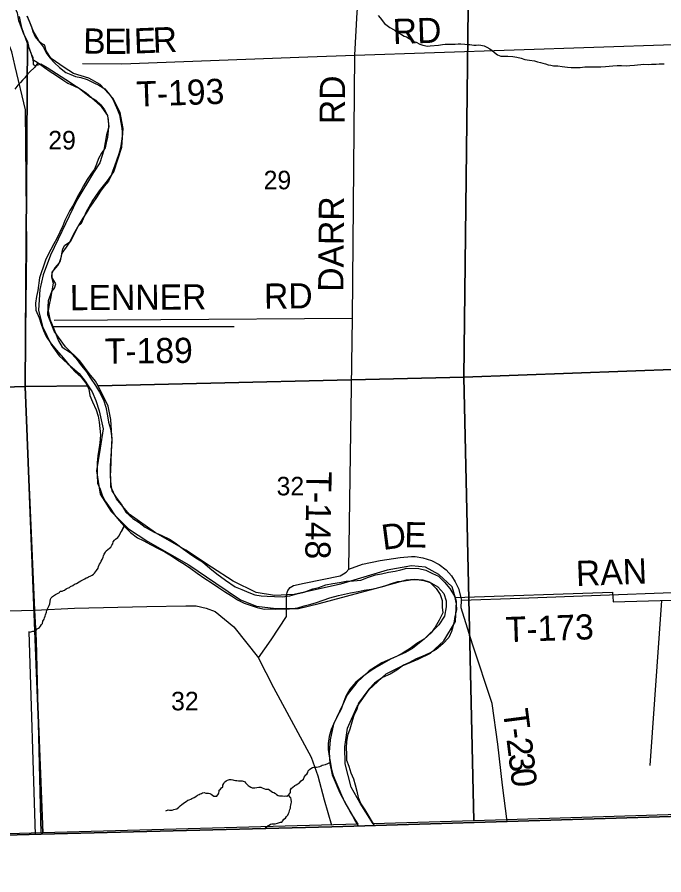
# Model space of a CAD drawing. Extents: x 1588073 to 2013523, y 1090242 to 1357120.
# Drawn here: x 1784561 to 1792263, y 1186130 to 1196349 of the extents above; entities that cross this region are included whole.
import ezdxf

# ---------------------------------------------------------------- set-up
doc = ezdxf.new("R2010")
doc.units = 0
for name, color, linetype in [('GM_X_Adjacent_County', 7, 'Continuous'), ('GM_X_County', 7, 'Continuous'), ('GM_X_Major_River', 7, 'Continuous'), ('GM_X_Minor_River', 7, 'Continuous'), ('GM_X_Section', 7, 'Continuous'), ('GM_X_Section_Text', 7, 'Continuous'), ('GM_X_State_Route', 7, 'Continuous'), ('GM_X_Township', 7, 'Continuous'), ('GM_X_Township_Road', 7, 'Continuous'), ('GM_X_Township_Road_Text', 7, 'Continuous')]:
    doc.layers.add(name, color=color, linetype=linetype)

msp = doc.modelspace()

# ---------------------------------------------------------------- linework, layer by layer
at = {"layer": 'GM_X_Adjacent_County'}
msp.add_lwpolyline([(1774968, 1186130), (1777293, 1186285), (1779305, 1186460), (1784845, 1186614), (1788308, 1186703), (1790395, 1186767), (1792343, 1186826), (1794753, 1186884), (1796246, 1186911), (1798820, 1186925), (1800076, 1186928), (1800215, 1186926), (1805457, 1186950), (1805640, 1186950), (1808199, 1186945), (1810942, 1186950)], dxfattribs=at)
at = {"layer": 'GM_X_County'}
msp.add_lwpolyline([(1810942, 1186950), (1808199, 1186945), (1805640, 1186950), (1805457, 1186950), (1800215, 1186926), (1800076, 1186928), (1798820, 1186925), (1796246, 1186911), (1794753, 1186884), (1792343, 1186826), (1790395, 1186767), (1788308, 1186703), (1784845, 1186614), (1779305, 1186460), (1777293, 1186285), (1774968, 1186130)], dxfattribs=at)
at = {"layer": 'GM_X_Major_River'}
msp.add_line((1788624, 1186715), (1788814, 1186720), dxfattribs=at)
for points in [[(1784584, 1196357), (1784595, 1196297), (1784614, 1196225), (1784638, 1196158), (1784659, 1196094), (1784681, 1196038), (1784706, 1195967), (1784728, 1195911), (1784749, 1195846), (1784809, 1195804), (1784886, 1195749), (1784954, 1195700), (1785018, 1195661), (1785103, 1195604), (1785163, 1195564), (1785237, 1195529), (1785303, 1195498), (1785380, 1195441), (1785436, 1195397), (1785496, 1195360), (1785556, 1195305), (1785601, 1195245), (1785631, 1195184), (1785644, 1195128), (1785647, 1195066), (1785643, 1194994), (1785636, 1194916), (1785621, 1194852), (1785607, 1194794), (1785566, 1194728)], [(1784674, 1196366), (1784707, 1196294), (1784731, 1196234), (1784748, 1196177), (1784774, 1196113), (1784831, 1196046), (1784875, 1195990), (1784908, 1195925), (1784950, 1195865), (1785007, 1195804), (1785063, 1195751), (1785142, 1195688), (1785198, 1195666), (1785256, 1195643), (1785318, 1195632), (1785396, 1195606), (1785474, 1195567), (1785532, 1195540), (1785606, 1195495), (1785661, 1195429), (1785699, 1195370), (1785726, 1195310), (1785755, 1195245), (1785781, 1195185), (1785792, 1195113), (1785804, 1195050), (1785811, 1194988), (1785812, 1194930), (1785804, 1194872), (1785791, 1194794), (1785772, 1194720), (1785745, 1194640)], [(1785566, 1194728), (1785531, 1194664), (1785506, 1194596), (1785482, 1194538), (1785439, 1194477), (1785396, 1194413), (1785350, 1194339), (1785317, 1194279), (1785280, 1194213), (1785252, 1194158), (1785225, 1194102), (1785186, 1194044), (1785156, 1193982), (1785129, 1193926), (1785104, 1193864), (1785067, 1193789), (1785035, 1193711), (1784998, 1193649), (1784961, 1193579), (1784924, 1193513), (1784898, 1193453), (1784869, 1193372), (1784846, 1193304), (1784827, 1193244)], [(1785745, 1194640), (1785723, 1194584), (1785702, 1194522), (1785680, 1194464), (1785647, 1194394), (1785596, 1194337), (1785555, 1194275), (1785505, 1194201), (1785460, 1194136), (1785423, 1194080), (1785382, 1194014), (1785342, 1193956), (1785295, 1193875), (1785246, 1193791), (1785213, 1193725), (1785185, 1193667), (1785146, 1193607), (1785093, 1193536), (1785080, 1193480), (1785060, 1193420), (1785011, 1193364), (1784974, 1193298), (1784974, 1193240), (1784991, 1193180)], [(1784827, 1193244), (1784806, 1193094), (1784789, 1193022), (1784778, 1192943), (1784784, 1192857), (1784821, 1192767), (1784846, 1192692), (1784873, 1192614), (1784907, 1192543), (1784964, 1192458), (1785031, 1192380), (1785107, 1192289), (1785178, 1192202), (1785247, 1192129), (1785321, 1192058), (1785378, 1191987), (1785416, 1191915), (1785425, 1191843), (1785456, 1191764), (1785502, 1191671), (1785525, 1191597), (1785538, 1191525), (1785547, 1191448), (1785555, 1191372), (1785546, 1191276), (1785535, 1191198), (1785520, 1191124), (1785515, 1191044), (1785515, 1190974), (1785512, 1190891), (1785519, 1190797), (1785548, 1190725), (1785572, 1190654), (1785607, 1190584), (1785670, 1190497), (1785718, 1190420), (1785775, 1190350), (1785839, 1190279), (1785910, 1190210), (1785992, 1190145), (1786063, 1190112), (1786157, 1190063), (1786239, 1190020), (1786319, 1189979), (1786400, 1189932), (1786474, 1189878), (1786554, 1189831), (1786631, 1189780), (1786703, 1189723), (1786797, 1189662), (1786872, 1189613), (1786960, 1189552), (1787032, 1189505), (1787115, 1189454), (1787185, 1189408), (1787265, 1189369), (1787349, 1189338), (1787419, 1189315), (1787503, 1189296), (1787573, 1189298), (1787643, 1189297), (1787717, 1189298), (1787805, 1189299), (1787902, 1189310), (1787978, 1189334), (1788057, 1189357), (1788127, 1189374), (1788207, 1189404), (1788286, 1189429), (1788388, 1189458), (1788459, 1189475), (1788531, 1189491), (1788621, 1189508), (1788694, 1189523), (1788780, 1189534), (1788852, 1189548), (1788931, 1189569), (1789007, 1189596), (1789096, 1189625), (1789170, 1189635), (1789246, 1189646), (1789322, 1189649), (1789403, 1189638), (1789478, 1189612), (1789550, 1189543), (1789597, 1189470), (1789621, 1189400), (1789624, 1189321), (1789631, 1189251), (1789588, 1189165), (1789539, 1189082), (1789493, 1189012), (1789408, 1188937), (1789321, 1188887), (1789240, 1188828), (1789159, 1188777), (1789087, 1188737), (1789006, 1188700), (1788930, 1188657), (1788839, 1188603), (1788766, 1188556)], [(1784991, 1193180), (1784959, 1192996), (1784941, 1192920), (1784930, 1192850), (1784951, 1192751), (1784988, 1192655), (1785051, 1192494), (1785098, 1192417), (1785196, 1192354), (1785265, 1192281), (1785328, 1192196), (1785386, 1192122), (1785433, 1192047), (1785492, 1191962), (1785540, 1191881), (1785589, 1191789), (1785616, 1191704), (1785635, 1191600), (1785650, 1191524), (1785674, 1191443), (1785689, 1191331), (1785686, 1191257), (1785681, 1191186), (1785676, 1191042), (1785673, 1190958), (1785670, 1190876), (1785675, 1190780), (1785688, 1190707), (1785738, 1190625), (1785799, 1190546), (1785856, 1190451), (1785938, 1190376), (1786013, 1190329), (1786087, 1190274), (1786191, 1190211), (1786277, 1190176), (1786374, 1190131), (1786444, 1190086), (1786542, 1190011), (1786615, 1189958), (1786687, 1189906), (1786767, 1189859), (1786854, 1189786), (1786940, 1189715), (1787043, 1189642), (1787157, 1189562), (1787238, 1189529), (1787318, 1189496), (1787390, 1189468), (1787466, 1189453), (1787538, 1189452), (1787624, 1189445), (1787717, 1189444), (1787807, 1189456), (1787893, 1189477), (1787980, 1189500), (1788082, 1189537), (1788155, 1189552), (1788239, 1189584), (1788322, 1189603), (1788398, 1189614), (1788480, 1189629), (1788565, 1189633), (1788655, 1189642), (1788747, 1189677), (1788830, 1189704), (1788900, 1189717), (1788982, 1189735), (1789061, 1189750), (1789131, 1189765), (1789201, 1189783), (1789346, 1189781), (1789430, 1189760), (1789508, 1189720), (1789577, 1189689), (1789649, 1189616), (1789712, 1189541), (1789768, 1189450), (1789789, 1189358), (1789792, 1189288), (1789773, 1189210), (1789760, 1189128), (1789733, 1189028), (1789702, 1188958), (1789630, 1188882), (1789551, 1188817), (1789470, 1188770), (1789386, 1188730), (1789313, 1188703), (1789232, 1188662), (1789162, 1188628), (1789083, 1188567), (1789005, 1188522), (1788910, 1188480), (1788817, 1188415), (1788750, 1188342), (1788683, 1188250), (1788628, 1188175), (1788608, 1188105), (1788571, 1188029), (1788548, 1187949)], [(1788766, 1188556), (1788690, 1188503), (1788595, 1188425), (1788524, 1188344), (1788475, 1188260), (1788448, 1188184), (1788419, 1188104), (1788372, 1188015), (1788333, 1187935), (1788302, 1187863), (1788278, 1187777), (1788263, 1187697), (1788266, 1187623), (1788275, 1187543), (1788292, 1187456), (1788306, 1187386), (1788325, 1187314), (1788356, 1187239), (1788390, 1187155), (1788423, 1187080), (1788462, 1186991), (1788551, 1186840), (1788592, 1186766), (1788624, 1186715)], [(1788548, 1187949), (1788521, 1187865), (1788496, 1187791), (1788483, 1187713), (1788481, 1187643), (1788482, 1187569), (1788485, 1187496), (1788509, 1187426), (1788536, 1187344), (1788567, 1187273), (1788587, 1187203), (1788606, 1187128), (1788623, 1187052), (1788652, 1186976), (1788700, 1186905), (1788814, 1186720)]]:
    msp.add_lwpolyline(points, dxfattribs=at)
at = {"layer": 'GM_X_Minor_River'}
for p, q in [((1787146, 1192658), (1784987, 1192659)), ((1789772, 1189433), (1791653, 1189498)), ((1791653, 1189498), (1791653, 1189498)), ((1791653, 1189498), (1791659, 1189386)), ((1791659, 1189384), (1793497, 1189432)), ((1791659, 1189386), (1791659, 1189384)), ((1792236, 1189397), (1792095, 1187432)), ((1784780, 1186608), (1784703, 1189029))]:
    msp.add_line(p, q, dxfattribs=at)
for points in [[(1788862, 1196369), (1788884, 1196339), (1788935, 1196274), (1788969, 1196250), (1788999, 1196224), (1789051, 1196199), (1789076, 1196173), (1789104, 1196162), (1789138, 1196144), (1789172, 1196124), (1789198, 1196113), (1789230, 1196095), (1789286, 1196058), (1789312, 1196050), (1789358, 1196026), (1789392, 1196017), (1789448, 1196005), (1789478, 1196006), (1789578, 1196015), (1789626, 1196023), (1789658, 1196027), (1789726, 1196026), (1789777, 1196028), (1789815, 1196031), (1789845, 1196033), (1789893, 1196028), (1789925, 1196024), (1789951, 1196022), (1790001, 1196017), (1790027, 1196017), (1790053, 1196019)], [(1790053, 1196019), (1790085, 1196014), (1790121, 1196006), (1790153, 1195992), (1790191, 1195973), (1790219, 1195951), (1790247, 1195927), (1790280, 1195902), (1790322, 1195884), (1790365, 1195885), (1790405, 1195885), (1790465, 1195882), (1790513, 1195872), (1790565, 1195861), (1790607, 1195845), (1790663, 1195836), (1790721, 1195828), (1790757, 1195815), (1790795, 1195807), (1790821, 1195799), (1790853, 1195792), (1790885, 1195780), (1790917, 1195776), (1790947, 1195771), (1791001, 1195769), (1791051, 1195762), (1791085, 1195758), (1791117, 1195754), (1791161, 1195749), (1791229, 1195749), (1791267, 1195750), (1791323, 1195756), (1791362, 1195757), (1791404, 1195759), (1791512, 1195758), (1791570, 1195763), (1791610, 1195767), (1791656, 1195768), (1791707, 1195774), (1791757, 1195774), (1791813, 1195771), (1791859, 1195775), (1791913, 1195776), (1791951, 1195782), (1791987, 1195785), (1792021, 1195787), (1792076, 1195786), (1792116, 1195790), (1792170, 1195790), (1792208, 1195791), (1792268, 1195791)], [(1784807, 1195805), (1784768, 1195750), (1784711, 1195699), (1784671, 1195653), (1784651, 1195625), (1784626, 1195599), (1784602, 1195571), (1784568, 1195538), (1784531, 1195492)], [(1784709, 1189021), (1784725, 1189025), (1784749, 1189033), (1784767, 1189034), (1784787, 1189044), (1784799, 1189060), (1784814, 1189068), (1784828, 1189079), (1784838, 1189093), (1784852, 1189111), (1784861, 1189125), (1784867, 1189151), (1784883, 1189175), (1784888, 1189191), (1784894, 1189211), (1784900, 1189227), (1784911, 1189261), (1784915, 1189285), (1784921, 1189301), (1784932, 1189323), (1784942, 1189338), (1784950, 1189358), (1784959, 1189414), (1784964, 1189432), (1784982, 1189446), (1785018, 1189470), (1785035, 1189479), (1785063, 1189495), (1785071, 1189509), (1785095, 1189511), (1785111, 1189516), (1785125, 1189522), (1785145, 1189536), (1785162, 1189544), (1785182, 1189555), (1785196, 1189565), (1785224, 1189579), (1785242, 1189593), (1785267, 1189602), (1785299, 1189622), (1785319, 1189633), (1785343, 1189647), (1785366, 1189657), (1785382, 1189669), (1785398, 1189674), (1785412, 1189682), (1785438, 1189692), (1785452, 1189700), (1785469, 1189711), (1785483, 1189725), (1785495, 1189739), (1785505, 1189755), (1785524, 1189785), (1785530, 1189805), (1785541, 1189831), (1785553, 1189849), (1785561, 1189866), (1785572, 1189886), (1785584, 1189914), (1785588, 1189930), (1785595, 1189950), (1785613, 1189976), (1785621, 1189990), (1785640, 1190006), (1785662, 1190023), (1785678, 1190035), (1785688, 1190057), (1785701, 1190075), (1785705, 1190097), (1785719, 1190117), (1785732, 1190131), (1785760, 1190148), (1785772, 1190164), (1785834, 1190283), (1785799, 1190218)], [(1788022, 1187351), (1788028, 1187369), (1788042, 1187385), (1788057, 1187399), (1788077, 1187408), (1788095, 1187414), (1788109, 1187412), (1788125, 1187412), (1788147, 1187419), (1788165, 1187423), (1788181, 1187429), (1788195, 1187435), (1788232, 1187446), (1788289, 1187468), (1788264, 1187458)], [(1786330, 1186891), (1786358, 1186903), (1786374, 1186901), (1786392, 1186900), (1786406, 1186902), (1786426, 1186908), (1786442, 1186912), (1786462, 1186917), (1786488, 1186937), (1786503, 1186953), (1786521, 1186969), (1786537, 1186982), (1786553, 1186994), (1786572, 1187004), (1786592, 1187020), (1786610, 1187025), (1786628, 1187031), (1786642, 1187041), (1786668, 1187053), (1786687, 1187062), (1786709, 1187078), (1786727, 1187088), (1786741, 1187094), (1786755, 1187101), (1786769, 1187107), (1786787, 1187111), (1786807, 1187105), (1786821, 1187104), (1786841, 1187102), (1786855, 1187100), (1786871, 1187090), (1786889, 1187079), (1786903, 1187069), (1786919, 1187067), (1786939, 1187067), (1786959, 1187094), (1786963, 1187108), (1786966, 1187122), (1786968, 1187140), (1786984, 1187152), (1786994, 1187168), (1787009, 1187180), (1787011, 1187198), (1787023, 1187218), (1787032, 1187234), (1787048, 1187251), (1787066, 1187259), (1787090, 1187265), (1787108, 1187267), (1787128, 1187262), (1787142, 1187258), (1787162, 1187254), (1787176, 1187254), (1787198, 1187251), (1787240, 1187251), (1787254, 1187248), (1787268, 1187242), (1787280, 1187226), (1787295, 1187212), (1787311, 1187195), (1787325, 1187187), (1787345, 1187173), (1787359, 1187167), (1787375, 1187166), (1787393, 1187168), (1787439, 1187173), (1787461, 1187175), (1787477, 1187165), (1787499, 1187160), (1787518, 1187152), (1787536, 1187150), (1787556, 1187150), (1787570, 1187141), (1787584, 1187127), (1787602, 1187115), (1787616, 1187113), (1787636, 1187100), (1787651, 1187088), (1787671, 1187076), (1787685, 1187073), (1787721, 1187071), (1787745, 1187068), (1787759, 1187070), (1787773, 1187068), (1787791, 1187078), (1787816, 1187110), (1787816, 1187126), (1787816, 1187144), (1787827, 1187161), (1787841, 1187169), (1787867, 1187195), (1787885, 1187203), (1787902, 1187214), (1787920, 1187224), (1787942, 1187250), (1787971, 1187272), (1787977, 1187292), (1787991, 1187309), (1787997, 1187323), (1788012, 1187331), (1788022, 1187351)], [(1787515, 1186682), (1787517, 1186685), (1787525, 1186699), (1787549, 1186717), (1787563, 1186724), (1787577, 1186734), (1787593, 1186736), (1787634, 1186739), (1787662, 1186747), (1787698, 1186756), (1787712, 1186758), (1787724, 1186772), (1787738, 1186792), (1787755, 1186806), (1787769, 1186827), (1787785, 1186843), (1787794, 1186863), (1787802, 1186877), (1787806, 1186891), (1787810, 1186907), (1787817, 1186925), (1787817, 1186943), (1787821, 1186961), (1787826, 1186981), (1787830, 1186995), (1787826, 1187031), (1787821, 1187047), (1787793, 1187079)]]:
    msp.add_lwpolyline(points, dxfattribs=at)
at = {"layer": 'GM_X_Section'}
for points in [[(1784245, 1197116), (1784274, 1197062), (1784288, 1197006), (1784355, 1196847), (1784507, 1196528), (1784560, 1196402), (1784567, 1196352), (1784575, 1196308), (1784593, 1196271), (1784636, 1196149), (1784683, 1196057), (1784654, 1191949), (1779278, 1191783), (1779354, 1197106)], [(1789940, 1197137), (1795226, 1197093), (1795060, 1192280), (1795057, 1192252), (1789879, 1192059)], [(1785406, 1191957), (1784654, 1191949), (1784683, 1196057), (1784701, 1195984), (1784726, 1195914), (1784748, 1195870), (1784751, 1195784), (1784775, 1195772), (1784809, 1195779), (1784841, 1195793), (1784917, 1195751), (1785140, 1195607), (1785381, 1195449), (1785548, 1195300), (1785635, 1195179), (1785654, 1195043), (1785625, 1194947), (1785594, 1194765), (1785547, 1194615), (1785470, 1194498), (1785273, 1194169), (1784956, 1193515), (1784870, 1193280), (1784831, 1193104), (1784815, 1192856), (1784861, 1192665), (1784966, 1192449), (1785059, 1192312), (1785166, 1192217), (1785301, 1192104), (1785371, 1192011)], [(1789879, 1192059), (1795057, 1192252), (1794757, 1186919), (1790001, 1186773)], [(1785526, 1191958), (1789879, 1192059), (1790001, 1186773), (1788799, 1186739), (1788644, 1186984), (1788539, 1187173), (1788466, 1187453), (1788465, 1187654), (1788497, 1187877), (1788611, 1188135), (1788754, 1188340), (1788954, 1188524), (1789147, 1188621), (1789335, 1188699), (1789484, 1188770), (1789641, 1188917), (1789781, 1189148), (1789793, 1189388), (1789740, 1189563), (1789583, 1189708), (1789424, 1189797), (1789256, 1189813), (1788969, 1189759), (1788410, 1189595), (1787859, 1189469), (1787624, 1189459), (1787407, 1189493), (1787133, 1189631), (1786875, 1189797), (1786568, 1189999), (1786209, 1190206), (1785893, 1190426), (1785742, 1190610), (1785675, 1190752), (1785671, 1191002), (1785691, 1191296), (1785677, 1191557), (1785645, 1191713)], [(1779278, 1191783), (1784654, 1191949), (1784865, 1186629), (1779314, 1186473), (1779289, 1191709)], [(1784654, 1191949), (1785406, 1191957), (1785452, 1191883), (1785497, 1191780), (1785536, 1191658), (1785586, 1191445), (1785549, 1191215), (1785505, 1190944), (1785549, 1190667), (1785679, 1190458), (1785886, 1190252), (1786117, 1190103), (1786607, 1189823), (1786925, 1189604), (1787220, 1189408), (1787413, 1189330), (1787647, 1189303), (1787913, 1189303), (1788156, 1189365), (1788485, 1189450), (1788868, 1189555), (1789197, 1189647), (1789291, 1189654), (1789393, 1189647), (1789467, 1189623), (1789572, 1189560), (1789644, 1189481), (1789669, 1189393), (1789670, 1189325), (1789650, 1189213), (1789583, 1189110), (1789407, 1188939), (1789268, 1188826), (1789184, 1188779), (1788905, 1188655), (1788752, 1188562), (1788605, 1188421), (1788490, 1188276), (1788435, 1188152), (1788327, 1187927), (1788290, 1187737), (1788276, 1187593), (1788283, 1187455), (1788312, 1187323), (1788403, 1187106), (1788535, 1186867), (1788618, 1186734), (1784865, 1186629)]]:
    msp.add_lwpolyline(points, close=True, dxfattribs=at)
msp.add_lwpolyline([(1789940, 1197137), (1789879, 1192059), (1785526, 1191958), (1785493, 1192012), (1785419, 1192103), (1785306, 1192254), (1785138, 1192421), (1785001, 1192606), (1784926, 1192803), (1784934, 1192975), (1784975, 1193081), (1785007, 1193119), (1785021, 1193173), (1784972, 1193251), (1784976, 1193311), (1785043, 1193390), (1785075, 1193444), (1785105, 1193590), (1785129, 1193632), (1785197, 1193675), (1785234, 1193751), (1785289, 1193857), (1785325, 1193895), (1785386, 1194034), (1785453, 1194152), (1785542, 1194281), (1785635, 1194400), (1785712, 1194508), (1785808, 1194801), (1785824, 1195023), (1785787, 1195214), (1785700, 1195382), (1785548, 1195546), (1785414, 1195623), (1785232, 1195678), (1785119, 1195751), (1784966, 1195856), (1784906, 1195947), (1784889, 1196017), (1784859, 1196033), (1784823, 1196061), (1784752, 1196188), (1784746, 1196196), (1784685, 1196355)], dxfattribs=at)
at = {"layer": 'GM_X_State_Route'}
msp.add_lwpolyline([(1784846, 1186627), (1784789, 1188921), (1784773, 1189285), (1784656, 1191939), (1784676, 1193594), (1784660, 1195244), (1784537, 1195761), (1784496, 1195937), (1784027, 1197121), (1783871, 1197794), (1783836, 1198555), (1783911, 1199063)], dxfattribs=at)
at = {"layer": 'GM_X_Township'}
msp.add_lwpolyline([(1810942, 1186950), (1808199, 1186945), (1805640, 1186950), (1805457, 1186950), (1800215, 1186926), (1800076, 1186928), (1798820, 1186925), (1796246, 1186911), (1794753, 1186884), (1792343, 1186826), (1790395, 1186767), (1788308, 1186703), (1784845, 1186614), (1779305, 1186460), (1779302, 1188059), (1779276, 1189093), (1779294, 1192910), (1779323, 1195998), (1779346, 1197040), (1779404, 1199699), (1779489, 1202438), (1779542, 1205006), (1779632, 1207410), (1779873, 1213024)], dxfattribs=at)
at = {"layer": 'GM_X_Township_Road'}
for points in [[(1788509, 1189773), (1788556, 1192761), (1788582, 1195896), (1788609, 1196410), (1788662, 1196925), (1788656, 1197230), (1788651, 1197272), (1788651, 1197272)], [(1788582, 1195896), (1795223, 1196118)], [(1785339, 1195798), (1785806, 1195792), (1788023, 1195877), (1788582, 1195896)], [(1786271, 1192746), (1788556, 1192761)], [(1785001, 1192737), (1786271, 1192746), (1786271, 1192746)], [(1788509, 1189773), (1788673, 1189833), (1788884, 1189877), (1789121, 1189912), (1789259, 1189924), (1789301, 1189922), (1789393, 1189909), (1789497, 1189875), (1789588, 1189827), (1789669, 1189763), (1789733, 1189692), (1789779, 1189622), (1789818, 1189540), (1789852, 1189404), (1790546, 1189426), (1793324, 1189530), (1794180, 1189552), (1794888, 1189566)], [(1787437, 1188714), (1787586, 1188931), (1787768, 1189208), (1787770, 1189369), (1787767, 1189449), (1787772, 1189477), (1787776, 1189493), (1787784, 1189519), (1787813, 1189553), (1787853, 1189576), (1787980, 1189607), (1788406, 1189694), (1788449, 1189716), (1788479, 1189737), (1788509, 1189773)], [(1790343, 1187197), (1790343, 1187197), (1790284, 1187686), (1790220, 1188172), (1789985, 1188877), (1789848, 1189312), (1789852, 1189404)], [(1779302, 1188059), (1779782, 1188369), (1780647, 1189053), (1780773, 1189156), (1780839, 1189183), (1784773, 1189285)], [(1784773, 1189285), (1785245, 1189306), (1786106, 1189326), (1786571, 1189334), (1786691, 1189335), (1786813, 1189309), (1786919, 1189266), (1787141, 1189085), (1787437, 1188714)], [(1788307, 1186718), (1788221, 1187019), (1788146, 1187306), (1788066, 1187530), (1787618, 1188359), (1787437, 1188714)], [(1790395, 1186767), (1790343, 1187197)]]:
    msp.add_lwpolyline(points, dxfattribs=at)

# ---------------------------------------------------------------- texts
at = {"layer": 'GM_X_Section_Text'}
for s, p in [('29', (1784931, 1194773)), ('29', (1787496, 1194298)), ('32', (1787650, 1190651)), ('32', (1786394, 1188090))]:
    msp.add_text(s, height=221, rotation=0, dxfattribs=at).set_placement(p)
at = {"layer": 'GM_X_Township_Road_Text'}
for s, rotation, p in [('RD', 1.9748, (1789039, 1196027)), ('E', 2.2429, (1785957, 1195915)), ('R', 2.4013, (1786182, 1195924)), ('B', 358.9559, (1785345, 1195917)), ('E', 359.9992, (1785597, 1195912)), ('I', 1.2385, (1785828, 1195912)), ('T-193', 1.9653, (1785985, 1195282)), ('RD', 89.5063, (1788462, 1195073)), ('DARR', 89.5054, (1788445, 1193076)), ('LENNER', 0.3474, (1785188, 1192857)), ('RD', 0.4936, (1787502, 1192875)), ('T-189', 0.5633, (1785606, 1192220)), ('T-148', 269.1579, (1788007, 1190940)), ('D', 7.4119, (1788920, 1190000)), ('E', 359.0014, (1789170, 1190034)), ('RAN', 2.1553, (1791221, 1189570)), ('T-173', 1.9637, (1790385, 1188902)), ('T', 277.4326, (1790344, 1188089)), ('-', 277.2713, (1790373, 1187867)), ('2', 277.1253, (1790388, 1187746)), ('3', 276.9223, (1790411, 1187564)), ('0', 276.8801, (1790433, 1187382))]:
    msp.add_text(s, height=300, rotation=rotation, dxfattribs=at).set_placement(p)

doc.saveas('drawing.dxf')
